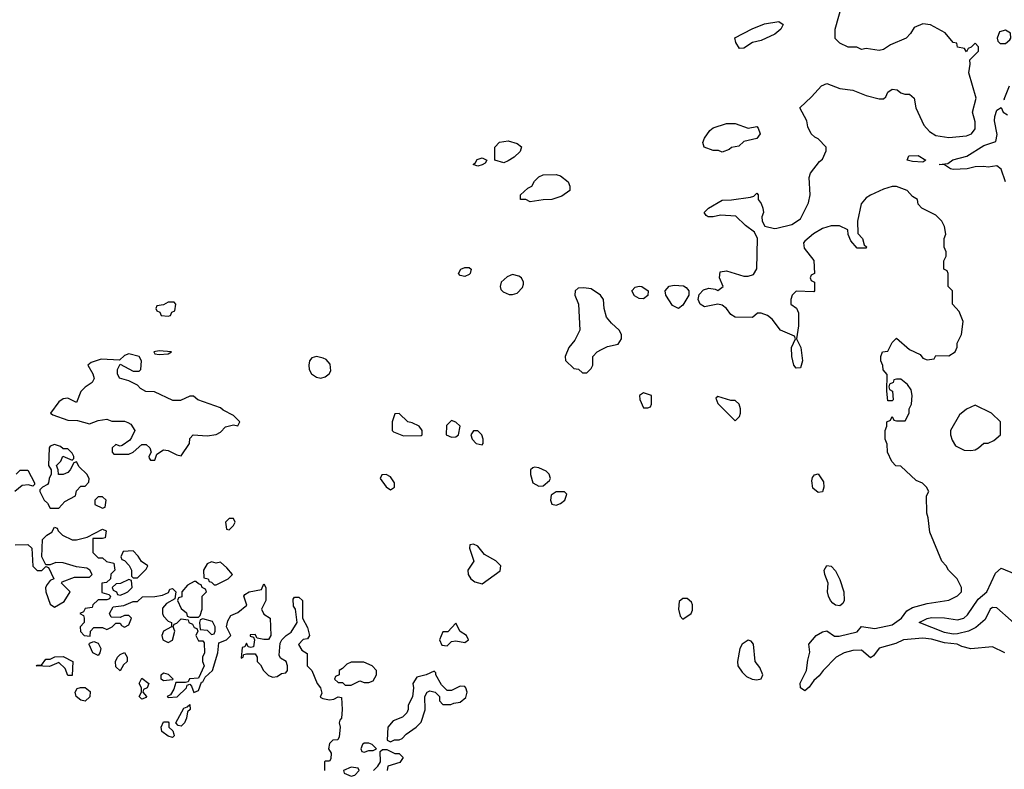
# Model space of a CAD drawing. Header units: inches. Extents: x 2380053 to 2584298, y 380219 to 546618.
# Tile 520 of 656: x 2501450 to 2505964, y 455096 to 458534. Entities that reach past the tile are written whole.
import ezdxf

# ---------------------------------------------------------------- set-up
doc = ezdxf.new("R2010")
doc.units = ezdxf.units.IN
doc.header["$MEASUREMENT"] = 0
doc.layers.add('C5405', color=7, linetype='Continuous')

msp = doc.modelspace()

# ---------------------------------------------------------------- linework, layer by layer
at = {"layer": 'C5405', "color": 2}
for points, elevation in [([(2505966, 455630), (2505910, 455658), (2505810, 455649), (2505770, 455659), (2505748, 455670), (2505690, 455676.2), (2505630, 455693.6), (2505590, 455697), (2505502, 455690), (2505466.2, 455673.8), (2505390, 455652), (2505363.6, 455616.4), (2505350, 455608), (2505310, 455642.7), (2505270, 455640.5), (2505229.1, 455630.9), (2505193.4, 455610), (2505133.4, 455550), (2505115.1, 455524.9), (2505090, 455503.7), (2505070, 455472.7), (2505050, 455456), (2505029.7, 455469.7), (2505028.7, 455491.3), (2505057.4, 455550), (2505062.6, 455597.4), (2505072.7, 455632.7), (2505068, 455670), (2505102, 455710), (2505130, 455726.8), (2505150, 455731), (2505186.2, 455706.2), (2505206.2, 455706.2), (2505290, 455727), (2505310, 455751), (2505370, 455741.5), (2505450, 455758.9), (2505492, 455790), (2505517.2, 455822.8), (2505542.5, 455837.5), (2505610, 455856), (2505710, 455872), (2505750, 455892), (2505768, 455910), (2505768, 455930), (2505748, 455970), (2505708.9, 456008.9), (2505698, 456030), (2505678, 456050), (2505623.1, 456183.1), (2505615.3, 456250), (2505608.9, 456271.1), (2505608, 456350), (2505618, 456370), (2505608, 456390), (2505588.9, 456408.9), (2505560.2, 456420.2), (2505490, 456486), (2505467.3, 456487.3), (2505448.4, 456508.4), (2505428, 456550), (2505427.3, 456587.3), (2505418, 456610), (2505418, 456650), (2505426, 456670), (2505426, 456690), (2505442, 456698), (2505450, 456714), (2505458, 456698), (2505470, 456694), (2505510, 456694), (2505528, 456730), (2505528, 456750), (2505538, 456770), (2505542, 456810), (2505536.4, 456836.4), (2505520.4, 456860.4), (2505490, 456886), (2505470, 456886), (2505458, 456882), (2505454, 456870), (2505438, 456862), (2505434, 456850), (2505438, 456838), (2505452, 456830), (2505454, 456790), (2505450, 456786), (2505430, 456786), (2505426, 456830), (2505427.3, 456907.3), (2505408.4, 456928.4), (2505407.3, 456947.3), (2505398, 456970), (2505398, 456990), (2505406, 457010), (2505430, 457014), (2505450, 457054), (2505470, 457074), (2505530, 457022), (2505578, 456998), (2505590, 456982), (2505610, 456974), (2505642, 456978), (2505650, 456994), (2505710, 456992), (2505738, 457010), (2505747.3, 457032.7), (2505748, 457050), (2505768, 457090), (2505775.3, 457150), (2505756.4, 457196.4), (2505726, 457230), (2505726, 457290), (2505706, 457310), (2505706, 457370), (2505702, 457382), (2505686, 457390), (2505687.3, 457427.3), (2505698, 457450), (2505698, 457470), (2505688, 457490), (2505688.7, 457530), (2505695.3, 457550), (2505690, 457586), (2505678, 457610), (2505650, 457638), (2505586, 457670), (2505568.4, 457688.4), (2505566, 457710), (2505543.1, 457723.1), (2505518, 457750), (2505470, 457768.7), (2505450, 457768.7), (2505410, 457757.2), (2505350, 457729.2), (2505330, 457717.2), (2505307.3, 457690), (2505291.3, 457610), (2505292.7, 457552.7), (2505314, 457530), (2505322, 457502), (2505331.6, 457491.6), (2505330, 457486), (2505290, 457486), (2505260.4, 457520.4), (2505248.4, 457548.4), (2505246, 457570), (2505208.7, 457588.7), (2505170, 457589), (2505130, 457576), (2505088.6, 457551.4), (2505050, 457519), (2505044, 457510), (2505046.8, 457486.8), (2505091.3, 457430), (2505094, 457370), (2505078, 457362), (2505074, 457350), (2505078, 457338), (2505094, 457330), (2505094, 457290), (2505090, 457286), (2505010, 457288.7), (2504991.3, 457270), (2504984.7, 457250), (2504984.7, 457230), (2505010.8, 457210.8), (2505021, 457190), (2505021, 457130), (2505012, 457070), (2505030.8, 457030.8), (2505038.8, 456970), (2505030, 456938), (2505010, 456935.3), (2504999, 456950), (2504989.2, 456990), (2504989.1, 457030.9), (2505006, 457070), (2505002, 457082), (2504938, 457110), (2504900.4, 457160.4), (2504878, 457178), (2504850, 457188), (2504832.7, 457187.3), (2504810, 457168), (2504730, 457169), (2504710, 457182), (2504690, 457209), (2504670, 457225.2), (2504650, 457229.3), (2504590, 457217), (2504569.6, 457229.6), (2504560.7, 457250), (2504565.6, 457274.4), (2504584.4, 457295.6), (2504610, 457302.4), (2504638, 457298), (2504650, 457291.3), (2504675.3, 457310), (2504658, 457350), (2504662, 457378), (2504690, 457382), (2504770, 457358), (2504790, 457358), (2504814.6, 457365.4), (2504828.9, 457391.1), (2504833.2, 457530), (2504819.3, 457559.3), (2504778, 457590), (2504733.2, 457633.2), (2504662.8, 457637.2), (2504630, 457629.3), (2504606, 457630), (2504596.4, 457636.4), (2504588.7, 457650), (2504608, 457670), (2504670, 457706), (2504712.9, 457707.1), (2504800.4, 457719.6), (2504815.3, 457724.7), (2504830, 457738), (2504836, 457730), (2504836, 457710), (2504850, 457691.3), (2504857.3, 457670), (2504860.7, 457650), (2504852.7, 457630), (2504854.4, 457610), (2504866.6, 457586.6), (2504910, 457576.4), (2504921.5, 457578.5), (2504990, 457594), (2505030, 457621), (2505066.3, 457693.7), (2505073.2, 457730), (2505069, 457810), (2505075.3, 457830), (2505116.4, 457883.6), (2505130, 457894), (2505147.3, 457932.7), (2505148, 457950), (2505110, 457988), (2505094.6, 457994.6), (2505078, 458010), (2505063.1, 458043.1), (2505058, 458070), (2505026, 458130), (2505080.4, 458179.6), (2505126, 458230), (2505150, 458242), (2505210, 458218), (2505270, 458211.3), (2505330, 458186), (2505390, 458171), (2505410, 458171), (2505420.2, 458179.8), (2505430, 458202), (2505450, 458214.8), (2505473, 458213), (2505490, 458198), (2505507.3, 458192.7), (2505530, 458192), (2505550, 458174), (2505558, 458130), (2505594.8, 458050), (2505621.1, 458021.1), (2505650, 458002.8), (2505710, 457994), (2505790, 458000.7), (2505813.2, 458010), (2505830, 458034), (2505830, 458066), (2505818, 458110), (2505834.5, 458174.5), (2505802, 458290), (2505808, 458330), (2505806, 458350), (2505846, 458390), (2505846, 458410), (2505830, 458426), (2505812.7, 458407.3), (2505798, 458402), (2505790, 458386), (2505782, 458402), (2505750, 458408), (2505746, 458426), (2505728.9, 458428.9), (2505693.6, 458473.6), (2505626, 458510), (2505590, 458515.3), (2505550, 458498), (2505534, 458470), (2505514, 458450), (2505442, 458418), (2505410, 458397.2), (2505390, 458393.2), (2505330, 458402), (2505310, 458398), (2505287.3, 458407.3), (2505248.4, 458408.4), (2505210, 458426), (2505188.4, 458448.4), (2505189, 458490), (2505222, 458610)], 42), ([(2505964.5, 458164.5), (2505963.7, 458170), (2505988.4, 458230)], 38), ([(2505969.4, 457790), (2505950, 457848.7), (2505930, 457864), (2505890, 457857.2), (2505870, 457861.2), (2505830, 457859.3), (2505794, 457850), (2505730, 457847.3), (2505718, 457850), (2505690, 457868), (2505666, 457870), (2505705.6, 457874.4), (2505728.1, 457891.9), (2505792, 457908), (2505870, 457956.4), (2505925.2, 457974.8), (2505931.9, 458008.1), (2505919.6, 458070), (2505920.5, 458090), (2505930, 458118.8), (2505950, 458132), (2505959.1, 458110), (2505978, 458098)], 38), ([(2501434, 456450), (2501452.7, 456467.3), (2501487.3, 456467.3), (2501518, 456410), (2501518, 456402), (2501510, 456394), (2501490, 456401), (2501462, 456398), (2501428, 456370)], 46), ([(2501430, 456126), (2501487.3, 456127.3), (2501506, 456110), (2501510, 456028), (2501530, 456008), (2501551.6, 456008.4), (2501570, 456026), (2501582, 456022), (2501606, 455970), (2501590, 455962), (2501576, 455944), (2501569, 455930), (2501569.2, 455910), (2501590, 455854), (2501610, 455839), (2501654.4, 455865.6), (2501682, 455910), (2501642, 455950), (2501644.7, 455955.3), (2501702, 455978), (2501770, 455978), (2501782, 455990), (2501772, 456010), (2501758, 456018), (2501710, 456024.7), (2501650, 456042.8), (2501615.3, 456044.7), (2501590, 456034), (2501570, 456034), (2501552, 456070), (2501554, 456150), (2501574, 456170), (2501596.9, 456183.1), (2501610, 456206), (2501622, 456202), (2501626, 456190), (2501646, 456170), (2501690, 456148.7), (2501710, 456148.7), (2501759.6, 456160.4), (2501830, 456198), (2501846, 456190), (2501842, 456158), (2501830, 456154), (2501786, 456154), (2501786, 456090), (2501810, 456066), (2501830, 456066), (2501848.4, 456048.4), (2501882, 456042), (2501886, 456010), (2501868.4, 455991.6), (2501866, 455970), (2501847.3, 455952.7), (2501826, 455950), (2501827.3, 455907.3), (2501858, 455898), (2501866, 455890), (2501862, 455878), (2501850, 455874), (2501810, 455874), (2501786, 455850), (2501782, 455838), (2501750, 455834), (2501742, 455818), (2501726, 455810), (2501742, 455802), (2501746, 455790), (2501746, 455770), (2501728, 455750), (2501728.4, 455728.4), (2501746, 455710), (2501772.7, 455707.3), (2501774, 455730), (2501790, 455746), (2501830, 455746), (2501850, 455738), (2501874, 455750), (2501890, 455766), (2501910, 455766), (2501916.4, 455756.4), (2501930, 455748.7), (2501950, 455758), (2501962, 455790), (2501950, 455802), (2501930, 455802), (2501910, 455792), (2501870, 455794), (2501862, 455810), (2501878, 455842), (2501927.3, 455847.3), (2501970, 455866), (2501990, 455866), (2502012.7, 455887.3), (2502070, 455888.7), (2502104.7, 455895.3), (2502132.7, 455907.3), (2502138, 455922), (2502150, 455926), (2502166, 455910), (2502162, 455878), (2502123.1, 455856.9), (2502105.2, 455834.8), (2502104, 455810), (2502110, 455798), (2502130, 455775.3), (2502146, 455770), (2502146, 455750), (2502108.7, 455730), (2502102, 455710), (2502106, 455690), (2502130, 455678), (2502150, 455688), (2502162, 455730), (2502154, 455750), (2502158, 455762), (2502170, 455766), (2502190, 455786), (2502222, 455782), (2502226, 455770), (2502242, 455762), (2502250, 455746), (2502262, 455742), (2502266, 455730), (2502258, 455710), (2502270, 455686), (2502290, 455686), (2502296.4, 455676.4), (2502298, 455630), (2502288, 455610), (2502288, 455590), (2502295.3, 455570), (2502270, 455514), (2502228.4, 455511.6), (2502222, 455498), (2502210, 455494), (2502166, 455494), (2502156.4, 455463.6), (2502142, 455438), (2502126, 455430), (2502130, 455426), (2502171.6, 455428.4), (2502214, 455470), (2502218, 455482), (2502230, 455486), (2502238, 455478), (2502248.7, 455448.7), (2502270, 455458), (2502283.6, 455496.4), (2502290, 455498), (2502301, 455519), (2502334, 455550), (2502358.8, 455630), (2502363.6, 455676.4), (2502398, 455690), (2502418, 455710), (2502398, 455750), (2502403.6, 455776.4), (2502418, 455802), (2502450, 455815.3), (2502490.9, 455849.1), (2502478, 455890), (2502482.8, 455897.2), (2502502, 455910), (2502558.8, 455921.2), (2502570, 455946), (2502578, 455930), (2502578, 455870), (2502558, 455830), (2502570, 455808), (2502598, 455790), (2502602, 455710), (2502590, 455692), (2502570, 455692), (2502538, 455698), (2502530, 455714), (2502507.3, 455712.7), (2502507.3, 455707.3), (2502522, 455702), (2502526, 455690), (2502522, 455658), (2502510, 455654), (2502498, 455658), (2502490, 455674), (2502482, 455658), (2502470, 455654), (2502466, 455606), (2502474, 455610), (2502478, 455622), (2502490, 455626), (2502530, 455626), (2502538, 455610), (2502538, 455590), (2502554.6, 455574.6), (2502568, 455550), (2502590, 455526), (2502610, 455518), (2502630, 455522), (2502650, 455535.3), (2502670, 455538), (2502678, 455550), (2502678, 455570), (2502671.3, 455590), (2502645.4, 455605.4), (2502639.6, 455619.6), (2502644.7, 455675.3), (2502652, 455690), (2502672, 455710), (2502694.8, 455725.2), (2502722, 455770), (2502714, 455830), (2502704.7, 455844.7), (2502703.6, 455876.4), (2502710, 455886), (2502730, 455886), (2502746, 455870), (2502746, 455790), (2502770, 455746), (2502778, 455710), (2502770, 455694), (2502750, 455692), (2502728.4, 455668.4), (2502743.1, 455643.1), (2502767.3, 455627.3), (2502768, 455570), (2502788.9, 455548.9), (2502814, 455490), (2502829, 455470), (2502835.3, 455444.7), (2502827.3, 455427.3), (2502840.4, 455420.4), (2502870, 455415.3), (2502890, 455418), (2502910, 455428), (2502926, 455426), (2502928, 455370), (2502926, 455330), (2502918, 455322), (2502915.3, 455310), (2502919, 455290), (2502915.3, 455244.7), (2502908.4, 455231.6), (2502886, 455230), (2502870, 455214), (2502866, 455190), (2502878, 455170), (2502876.4, 455143.6), (2502870, 455134), (2502850, 455134), (2502848, 455130), (2502848, 455090)], 46), ([(2506060.6, 455720.6), (2505930, 455836.8), (2505910, 455838.5), (2505898.7, 455830), (2505876.8, 455783.2), (2505833.7, 455746.3), (2505799.1, 455730), (2505750, 455717.4), (2505730, 455716.5), (2505690, 455724.1), (2505574, 455770), (2505610, 455788), (2505630, 455792.4), (2505690.2, 455790.2), (2505750, 455781.3), (2505778.7, 455790), (2505795.6, 455804.4), (2505843.7, 455876.3), (2505884.4, 455910), (2505923.8, 455996.2), (2505950, 456018), (2506012.7, 455992.7)], 38), ([(2503071.3, 455090), (2503092, 455110), (2503104.7, 455130), (2503102, 455178), (2503112.7, 455187.3), (2503132.7, 455187.3), (2503170, 455168.7), (2503190, 455168), (2503208, 455150), (2503192.1, 455127.9), (2503138, 455110), (2503135.3, 455090)], 46)]:
    msp.add_lwpolyline(points, dxfattribs=dict(at, elevation=elevation))
for points, elevation in [([(2504750, 458402), (2504733.2, 458430), (2504729, 458451), (2504807.8, 458492.2), (2504864.9, 458515.1), (2504930, 458526), (2504950, 458512), (2504938.8, 458490), (2504912.5, 458467.5), (2504850, 458438), (2504810, 458429.6), (2504770, 458404)], 42), ([(2505970, 458486), (2505942, 458478), (2505930.8, 458450), (2505934.8, 458434.8), (2505944.5, 458424.5), (2505970, 458424.9), (2505990, 458441), (2505994.5, 458450), (2505991.9, 458471.9)], 42), ([(2504790, 458036), (2504830, 458044.7), (2504836.3, 458036.3), (2504844, 458010), (2504830, 457988.7), (2504770, 457975.3), (2504746.4, 457953.6), (2504712.7, 457947.3), (2504702, 457938), (2504670, 457926), (2504654, 457934), (2504630, 457934), (2504588.7, 457950), (2504582, 457970), (2504589.2, 457990.8), (2504613.6, 458026.4), (2504630, 458038), (2504690, 458058), (2504730, 458058)], 42), ([(2503670, 457878), (2503628, 457890), (2503628, 457950), (2503650, 457972), (2503690, 457978), (2503730, 457966), (2503750.7, 457950.7), (2503744.7, 457930), (2503716.8, 457903.2), (2503690, 457886)], 42), ([(2503550, 457862), (2503528.7, 457870), (2503540.4, 457879.6), (2503547.2, 457892.8), (2503570, 457901), (2503592, 457890), (2503583.6, 457876.4), (2503570, 457868.7)], 42), ([(2505590, 457881.2), (2505543.2, 457883.2), (2505518, 457890), (2505526, 457910), (2505569.3, 457910.7), (2505604.7, 457890)], 38), ([(2503790, 457699), (2503770, 457708.7), (2503746, 457710), (2503746, 457730), (2503779, 457761), (2503798, 457770), (2503810, 457794), (2503830, 457814), (2503850, 457822), (2503910, 457824.7), (2503930, 457818), (2503964.7, 457790), (2503972, 457770), (2503972, 457750), (2503935.3, 457724.7), (2503890, 457708.7), (2503850, 457708)], 42), ([(2503490, 457356.3), (2503470, 457360.9), (2503462, 457370), (2503472.7, 457390), (2503490, 457398), (2503510, 457397), (2503520.5, 457390), (2503515.8, 457370), (2503510, 457365.1)], 42), ([(2503710, 457364.8), (2503698.9, 457361.1), (2503685.1, 457354.9), (2503658, 457330), (2503653, 457310), (2503656.3, 457296.3), (2503665.8, 457285.8), (2503693.4, 457273.4), (2503710, 457272.9), (2503730, 457280.3), (2503754.9, 457305.1), (2503759.1, 457320.9), (2503759.7, 457330), (2503749.8, 457349.8), (2503738.3, 457358.3)], 46), ([(2504470, 457209), (2504442.7, 457222.7), (2504411.6, 457270), (2504409, 457290), (2504427.9, 457312.1), (2504450, 457317), (2504493.7, 457313.7), (2504506.2, 457306.2), (2504517.3, 457290), (2504517.3, 457270), (2504499.9, 457240.1), (2504490, 457224)], 42), ([(2504035.6, 457304.4), (2504010, 457302), (2503996.3, 457290), (2503994.8, 457270), (2504011.3, 457230), (2504018, 457110), (2503995.3, 457064.7), (2503966.8, 457030), (2503951.3, 456990), (2503951.6, 456971.6), (2503990, 456934), (2504011.6, 456931.6), (2504030, 456914), (2504050, 456914), (2504070, 456934), (2504078, 456950), (2504078, 456990), (2504098, 457010), (2504118, 457022), (2504145.2, 457034.8), (2504193.6, 457046.4), (2504208.7, 457070), (2504209, 457090), (2504199, 457110), (2504162.9, 457142.9), (2504140.9, 457170), (2504129.4, 457210), (2504126, 457250), (2504113.2, 457270), (2504070, 457299.7)], 46), ([(2504310, 457254), (2504290, 457255.1), (2504268.2, 457268.2), (2504256, 457290), (2504272.1, 457307.9), (2504290, 457312.4), (2504302, 457310), (2504332, 457290), (2504330, 457268.7)], 42), ([(2502158, 457238), (2502130, 457238), (2502110, 457226), (2502078, 457222), (2502074, 457210), (2502078, 457198), (2502092.7, 457192.7), (2502098, 457178), (2502130, 457174), (2502142, 457178), (2502147.3, 457192.7), (2502162, 457198), (2502166, 457230)], 46), ([(2501950, 457001.2), (2501930, 456994), (2501907.1, 456972.9), (2501823.4, 456976.6), (2501777.5, 456962.5), (2501762.8, 456950), (2501784.7, 456910), (2501791.1, 456888.9), (2501782, 456870), (2501750, 456848.7), (2501730.7, 456829.3), (2501710, 456778), (2501670, 456798), (2501650, 456795.3), (2501630, 456782), (2501591.3, 456730), (2501602, 456722), (2501670, 456698), (2501715.3, 456695.3), (2501770, 456681), (2501810, 456696), (2501850, 456702), (2501872.7, 456692.7), (2501930, 456692), (2501946.4, 456686.4), (2501958.8, 456678.8), (2501978, 456650), (2501962.8, 456617.2), (2501954.4, 456605.6), (2501919.6, 456580.4), (2501910, 456578), (2501890, 456586), (2501874, 456570), (2501874, 456550), (2501882, 456542), (2501950, 456542), (2501970, 456551.3), (2502010, 456586), (2502030, 456586), (2502046, 456570), (2502052, 456550), (2502042, 456530), (2502043.6, 456523.6), (2502050, 456514), (2502070, 456514), (2502079, 456541), (2502110, 456561), (2502130, 456558.8), (2502170, 456538), (2502190, 456534), (2502228.7, 456590), (2502230, 456614), (2502246, 456630), (2502310, 456626), (2502350, 456631.3), (2502370, 456642), (2502393.2, 456666.8), (2502430, 456676), (2502450, 456672), (2502459, 456690), (2502430, 456719), (2502382.7, 456742.7), (2502370, 456754), (2502266, 456790), (2502247.3, 456807.3), (2502230, 456808), (2502187.3, 456787.3), (2502152.7, 456787.3), (2502067.3, 456827.3), (2502028.4, 456828.4), (2502003.1, 456843.1), (2501990, 456858), (2501950, 456878), (2501908, 456890), (2501898, 456910), (2501898, 456930), (2501910, 456954), (2501970, 456922), (2501998, 456922), (2502006, 456930), (2502008, 456970), (2501998, 456990)], 46), ([(2502090, 457015.1), (2502064.7, 457010), (2502070, 457002), (2502090, 456998), (2502130, 457002), (2502146, 457010)], 46), ([(2502810, 456989.4), (2502790, 456982.7), (2502779.1, 456970), (2502774.9, 456950), (2502777.1, 456930), (2502788, 456910), (2502810, 456894.9), (2502830, 456890.4), (2502850, 456895.5), (2502869.3, 456910), (2502875.9, 456924.1), (2502874, 456954), (2502855.1, 456975.1), (2502841.2, 456981.2)], 46), ([(2504310, 456822), (2504292, 456810), (2504292.7, 456792.7), (2504310, 456754), (2504330, 456754), (2504342, 456758), (2504346, 456770), (2504346, 456810)], 46), ([(2504650, 456806), (2504642, 456798), (2504650, 456774), (2504730, 456694), (2504750, 456714), (2504755.3, 456730), (2504755.3, 456750), (2504748, 456770), (2504730, 456788), (2504710, 456788)], 46), ([(2503190, 456728), (2503170, 456726), (2503158, 456690), (2503158, 456650), (2503164, 456644), (2503210, 456624.9), (2503290, 456627.3), (2503295.3, 456630), (2503295.3, 456650), (2503282, 456670), (2503250, 456685.2), (2503229.3, 456689.3)], 46), ([(2505830, 456766), (2505790, 456748), (2505758, 456722), (2505718, 456650), (2505718, 456630), (2505725.4, 456605.4), (2505739.6, 456579.6), (2505779.6, 456559.6), (2505810, 456558), (2505830, 456562), (2505846, 456570), (2505870, 456592), (2505890, 456592), (2505916.4, 456603.6), (2505946, 456630), (2505946, 456690), (2505906, 456730)], 42), ([(2503430, 456695.3), (2503406.8, 456673.2), (2503404.7, 456630), (2503430, 456618.8), (2503450, 456621), (2503462, 456630), (2503468.7, 456670), (2503450, 456688.7)], 46), ([(2503550, 456648), (2503530, 456648), (2503518, 456630), (2503524.7, 456610), (2503542, 456590), (2503570, 456584.7), (2503575.3, 456590), (2503575.3, 456610), (2503568, 456630)], 46), ([(2501610, 456586), (2501590, 456578), (2501584.7, 456570), (2501582, 456490), (2501594, 456470), (2501594, 456450), (2501584.7, 456430), (2501582, 456410), (2501578, 456402), (2501554, 456390), (2501542, 456378), (2501542, 456370), (2501562, 456330), (2501576.9, 456316.9), (2501590, 456294), (2501630, 456294), (2501656.4, 456323.6), (2501706, 456350), (2501710, 456374), (2501730, 456394), (2501750, 456394), (2501767.3, 456412.7), (2501768, 456430), (2501758, 456450), (2501723.1, 456483.1), (2501710, 456506), (2501698, 456502), (2501682, 456470), (2501670, 456458), (2501650, 456448), (2501628, 456448), (2501626, 456470), (2501618, 456490), (2501638, 456510), (2501647.3, 456532.7), (2501690, 456514), (2501698, 456522), (2501698, 456530), (2501690, 456546), (2501670, 456566), (2501650, 456566), (2501636.4, 456576.4)], 46), ([(2503810, 456482), (2503802, 456478), (2503792, 456470), (2503791.3, 456448.7), (2503802.8, 456410), (2503830, 456394.8), (2503850, 456396), (2503879.3, 456420.7), (2503884, 456430), (2503878, 456450), (2503863.1, 456463.1), (2503830, 456478)], 46), ([(2503130, 456448), (2503110, 456446), (2503102, 456430), (2503130, 456392), (2503150, 456378), (2503168, 456390), (2503168, 456410), (2503150, 456438)], 46), ([(2505110, 456365.2), (2505086, 456386), (2505081.6, 456418.4), (2505085.1, 456434.9), (2505093.6, 456446.4), (2505110, 456451), (2505134.9, 456414.9), (2505137.3, 456390), (2505130, 456368.7)], 42), ([(2503910, 456368.7), (2503887.3, 456352.7), (2503884, 456330), (2503890, 456312), (2503910, 456306.8), (2503930, 456314.8), (2503949, 456330), (2503958, 456358), (2503948.4, 456368.4)], 46), ([(2501830, 456346), (2501810, 456346), (2501794, 456330), (2501794, 456310), (2501830, 456294), (2501842, 456298), (2501846, 456330)], 46), ([(2502430, 456246), (2502410, 456246), (2502394, 456230), (2502398, 456198), (2502410, 456194), (2502430, 456214), (2502438, 456230)], 46), ([(2501970, 456098), (2501924.7, 456095.3), (2501914, 456070), (2501918, 456058), (2501930, 456054), (2501951.3, 456031.3), (2501962, 456010), (2501962, 455982), (2501970, 455974), (2501990, 455974), (2502030, 456014), (2502038, 456030), (2502008.7, 456048.7), (2501993.6, 456073.6)], 46), ([(2503530, 456128), (2503514, 456126), (2503512, 456110), (2503531.3, 456050), (2503504.7, 456010), (2503506, 455990), (2503518, 455970), (2503536.3, 455956.3), (2503570, 455946), (2503652.9, 456007.1), (2503655.3, 456030), (2503632.5, 456052.5), (2503580.9, 456080.9), (2503550, 456119)], 46), ([(2502330, 456048), (2502310, 456038), (2502292, 456010), (2502294, 455974), (2502314, 455970), (2502318, 455958), (2502330, 455954), (2502342, 455942), (2502350, 455942), (2502406, 455970), (2502426, 455990), (2502400.4, 456020.4), (2502370, 456046), (2502350, 456042)], 46), ([(2505210, 455845.2), (2505190, 455849.4), (2505178.3, 455858.3), (2505167, 455870), (2505157.6, 455890), (2505153.6, 455910), (2505156.9, 455950), (2505140.7, 455990), (2505138.4, 456010), (2505150, 456030.6), (2505170, 456027.7), (2505190, 456006.8), (2505210, 455966), (2505228.5, 455910), (2505230.4, 455869.6), (2505223.8, 455856.2)], 42), ([(2501950, 455966), (2501911.6, 455948.4), (2501892.7, 455947.3), (2501874, 455930), (2501878, 455918), (2501894, 455910), (2501898, 455898), (2501910, 455894), (2501930, 455902), (2501946, 455910), (2501966, 455930), (2501962, 455962)], 46), ([(2502258, 455958), (2502250, 455958), (2502219.6, 455940.4), (2502194, 455910), (2502192.7, 455887.3), (2502178, 455882), (2502174, 455870), (2502190, 455834), (2502214, 455814), (2502218, 455798), (2502230, 455794), (2502270, 455794), (2502278, 455802), (2502286, 455830), (2502286, 455890), (2502306, 455910), (2502302, 455922), (2502286, 455930), (2502282, 455942), (2502270, 455946)], 46), ([(2504510, 455879.3), (2504490, 455879.3), (2504474, 455866), (2504470.8, 455830), (2504478, 455798), (2504490, 455784.7), (2504528.7, 455810), (2504533.8, 455826.2), (2504535.1, 455850), (2504530, 455862)], 46), ([(2502290, 455786), (2502278, 455782), (2502274, 455770), (2502278, 455738), (2502310, 455734), (2502330, 455714), (2502342, 455718), (2502346, 455730), (2502346, 455750), (2502334.6, 455774.6)], 46), ([(2503450, 455766), (2503412.7, 455727.3), (2503390, 455726), (2503374, 455690), (2503385.4, 455665.4), (2503410, 455662), (2503430, 455682), (2503450, 455684.7), (2503490, 455678), (2503508, 455690), (2503498, 455710), (2503468.7, 455728.7)], 46), ([(2504790, 455689), (2504762.8, 455670), (2504751, 455650), (2504740.7, 455590), (2504743, 455570), (2504762, 455542), (2504782.3, 455522.3), (2504808.8, 455508.8), (2504830, 455506.4), (2504849.3, 455510.7), (2504857.2, 455530), (2504843.7, 455563.7), (2504822, 455590), (2504814, 455670), (2504804, 455684)], 46), ([(2501810, 455618), (2501786, 455630), (2501768.4, 455668.4), (2501770, 455674), (2501790, 455682), (2501810, 455674), (2501822, 455650), (2501818, 455630)], 46), ([(2501670, 455526), (2501658, 455558), (2501630, 455586), (2501587.3, 455567.3), (2501526, 455570), (2501530, 455574), (2501550, 455574), (2501570, 455602), (2501590, 455602), (2501611.6, 455611.6), (2501650, 455614), (2501694, 455590), (2501690, 455526)], 46), ([(2501910, 455548), (2501890, 455566), (2501888.7, 455590), (2501898, 455610), (2501910, 455622), (2501930, 455631.3), (2501942, 455610), (2501942, 455590), (2501925.4, 455574.6)], 46), ([(2502970, 455588), (2502950, 455578), (2502930, 455558), (2502914, 455550), (2502914, 455530), (2502898, 455522), (2502894, 455510), (2502910, 455494), (2502930, 455494), (2502942, 455482), (2502970, 455482), (2503010, 455502), (2503030, 455494), (2503050, 455494), (2503070, 455502), (2503086, 455530), (2503086, 455550), (2503066, 455570), (2503027.3, 455587.3)], 46), ([(2502010, 455418), (2501998, 455430), (2502008, 455450), (2502008, 455470), (2501998, 455490), (2502010, 455514), (2502042, 455490), (2502034, 455470), (2502018, 455462), (2502014, 455450), (2502032, 455430), (2502030, 455426)], 46), ([(2502110, 455502), (2502098, 455510), (2502098, 455530), (2502110, 455538), (2502130, 455532), (2502154, 455510), (2502150, 455506)], 46), ([(2503350, 455546), (2503314, 455530), (2503270, 455518), (2503252, 455490), (2503256, 455470), (2503251.1, 455428.9), (2503231.3, 455390), (2503231.3, 455370), (2503225.4, 455354.6), (2503205.4, 455334.6), (2503162, 455318), (2503138, 455290), (2503134, 455230), (2503150, 455222), (2503168, 455232), (2503190, 455231.3), (2503203.1, 455236.9), (2503222, 455258), (2503268, 455290), (2503290, 455312), (2503308.4, 455368.4), (2503308, 455430), (2503318, 455450), (2503330, 455456), (2503354, 455450), (2503374, 455430), (2503374, 455410), (2503390, 455394), (2503427.3, 455392.7), (2503440.4, 455399.6), (2503470, 455404.7), (2503494.6, 455425.4), (2503502, 455450), (2503495.3, 455470), (2503490, 455475.3), (2503470, 455478), (2503430, 455458), (2503410, 455458), (2503384, 455484), (2503358, 455530), (2503358, 455538)], 46), ([(2501750, 455409), (2501730, 455413.2), (2501709.5, 455429.5), (2501704, 455450), (2501714, 455466), (2501729, 455471), (2501750.7, 455470.7), (2501773.7, 455453.7), (2501770.9, 455429.1)], 46), ([(2502190, 455294), (2502176.4, 455296.4), (2502166, 455310), (2502203.1, 455376.9), (2502218, 455382), (2502230, 455394), (2502230.8, 455370), (2502219.6, 455360.4), (2502214.8, 455330), (2502206, 455310)], 46), ([(2502150, 455242), (2502130, 455248.7), (2502102, 455270), (2502098, 455290), (2502110, 455314), (2502130, 455314), (2502134, 455310), (2502134, 455290), (2502152, 455272), (2502156.9, 455256.9), (2502158, 455250)], 46), ([(2503050, 455215.3), (2503030, 455215.3), (2503022, 455210), (2503014, 455190), (2503018, 455178), (2503030, 455174), (2503050, 455182), (2503070, 455182), (2503086, 455190), (2503066, 455210)], 46), ([(2502970, 455106), (2502934, 455090), (2502938, 455078), (2502970, 455064.7), (2502986, 455070), (2503006, 455090), (2503002, 455102)], 46)]:
    msp.add_lwpolyline(points, close=True, dxfattribs=dict(at, elevation=elevation))

doc.saveas('drawing.dxf')
